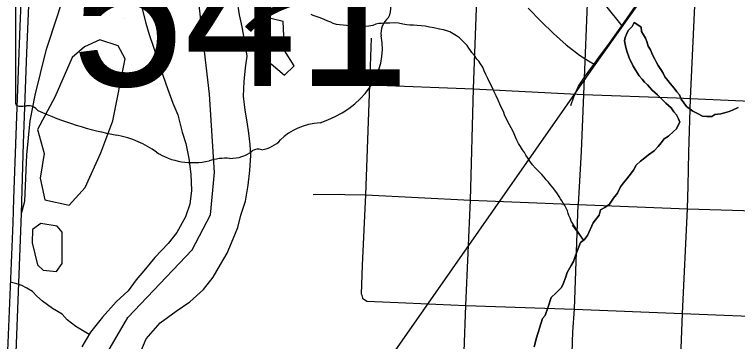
# Model space of a CAD drawing. Extents: x -6.1 to 38, y -7.7 to 22.
# Drawn here: x 4.534 to 5.163, y 17.872 to 18.156 of the extents above; entities that cross this region are included whole.
import ezdxf

# ---------------------------------------------------------------- set-up
doc = ezdxf.new("R2010")
doc.units = 0
for name, color, linetype in [('GM_X_City_Street', 7, 'Continuous'), ('GM_X_Corporation', 7, 'Continuous'), ('GM_X_County_Road', 7, 'Continuous'), ('GM_X_Interchange_Ramps', 7, 'Continuous'), ('GM_X_Major_Lake', 7, 'Continuous'), ('GM_X_Major_River', 7, 'Continuous'), ('GM_X_Minor_Lake', 7, 'Continuous'), ('GM_X_Minor_River', 7, 'Continuous'), ('GM_X_Rail_Line', 7, 'Continuous'), ('GM_X_State_Location', 7, 'Continuous'), ('GM_X_State_Route', 7, 'Continuous'), ('GM_X_State_Shield', 7, 'Continuous'), ('GM_X_Township_Road', 7, 'Continuous'), ('GM_X_Township_Road_Text', 7, 'Continuous')]:
    doc.layers.add(name, color=color, linetype=linetype)

msp = doc.modelspace()

# ---------------------------------------------------------------- linework, layer by layer
at = {"layer": 'GM_X_City_Street'}
for p, q in [((4.84341, 18.09497), (4.93348, 18.09162)), ((5.02141, 17.89979), (5.02453, 17.99091))]:
    msp.add_line(p, q, dxfattribs=at)
for points in [[(4.83989, 17.9993), (4.84341, 18.09497), (4.84472, 18.13563)], [(4.79409, 17.99954), (4.81807, 17.99978), (4.8217, 17.9997)], [(4.8217, 17.9997), (4.83989, 17.9993), (4.93077, 17.99475)], [(4.83605, 17.91297), (4.83701, 17.93815), (4.83989, 17.9993)], [(5.10534, 17.66144), (5.11061, 17.7751), (5.11517, 17.89595), (5.11949, 17.98707)], [(4.83605, 17.91297), (4.83701, 17.90938), (4.84061, 17.90674), (4.87466, 17.90531), (4.92693, 17.90314), (5.02141, 17.89979), (5.11517, 17.89595), (5.20269, 17.89259)], [(5.01685, 17.77917), (5.01997, 17.88013), (5.02141, 17.89979)]]:
    msp.add_lwpolyline(points, dxfattribs=at)
at = {"layer": 'GM_X_Corporation'}
msp.add_lwpolyline([(4.60731, 17.8487), (4.63294, 17.8926), (4.68874, 17.95153), (4.7049, 17.98191), (4.70819, 18.01869), (4.70397, 18.08682), (4.69232, 18.18696)], dxfattribs=at)
msp.add_lwpolyline([(4.60731, 17.8487), (4.63294, 17.8926), (4.68874, 17.95153), (4.7049, 17.98191), (4.70819, 18.01869), (4.70397, 18.08682), (4.69232, 18.18696)], dxfattribs=at)
at = {"layer": 'GM_X_County_Road'}
for p, q in [((4.93077, 17.99475), (5.02453, 17.99091)), ((5.02453, 17.99091), (5.11949, 17.98707)), ((5.11949, 17.98707), (5.20867, 17.98433))]:
    msp.add_line(p, q, dxfattribs=at)
for points in [[(4.9171, 17.61923), (4.91902, 17.66623), (4.91974, 17.70939), (4.92046, 17.71875), (4.92262, 17.78301), (4.92693, 17.90314), (4.93077, 17.99475), (4.93348, 18.09162), (4.93705, 18.18511)], [(5.11949, 17.98707), (5.12008, 18.00722), (5.12092, 18.03599), (5.12236, 18.08323), (5.12658, 18.17649)], [(4.93348, 18.09162), (5.02908, 18.08658), (5.10993, 18.08368), (5.12236, 18.08323), (5.21372, 18.07891), (5.24418, 18.07771), (5.31708, 18.0746), (5.32685, 18.07425)]]:
    msp.add_lwpolyline(points, dxfattribs=at)
at = {"layer": 'GM_X_Interchange_Ramps'}
msp.add_lwpolyline([(4.54023, 17.98299), (4.54334, 17.99379), (4.54502, 18.03398), (4.5479, 18.06357), (4.55221, 18.08614), (4.55682, 18.10495), (4.56221, 18.12599), (4.57207, 18.15598), (4.57747, 18.17374), (4.58165, 18.1896)], dxfattribs=at)
at = {"layer": 'GM_X_Major_Lake'}
for points in [[(5.16382, 18.07526), (5.1589, 18.07295), (5.15587, 18.07179), (5.15171, 18.07063), (5.14867, 18.06986), (5.14336, 18.06907), (5.14072, 18.06753), (5.13654, 18.06751), (5.13275, 18.06787), (5.12895, 18.06975), (5.12439, 18.072), (5.11868, 18.07615), (5.1141, 18.08258), (5.11257, 18.08637), (5.11029, 18.08902), (5.108, 18.09204), (5.10457, 18.0962), (5.10266, 18.09885), (5.09999, 18.10188), (5.09846, 18.10529), (5.09655, 18.10832), (5.09426, 18.11172), (5.09273, 18.11437), (5.0912, 18.1174), (5.08929, 18.12119), (5.08738, 18.12536), (5.08547, 18.12877), (5.08432, 18.13256), (5.08317, 18.13559), (5.08126, 18.13862), (5.07973, 18.14127), (5.07934, 18.14507), (5.07629, 18.14733), (5.07325, 18.14921), (5.07137, 18.14578), (5.06797, 18.14234), (5.06684, 18.13968)], [(5.06684, 18.13968), (5.06534, 18.13625), (5.06497, 18.13321), (5.06613, 18.12752), (5.06728, 18.12335), (5.06843, 18.12032), (5.0692, 18.11766), (5.07073, 18.11501), (5.07226, 18.11122), (5.07455, 18.10744), (5.07761, 18.10289), (5.08027, 18.09987), (5.08218, 18.09722), (5.08484, 18.09496), (5.08904, 18.09042), (5.0936, 18.08627), (5.10084, 18.07909), (5.10541, 18.07494), (5.1077, 18.07153), (5.10998, 18.06889), (5.11189, 18.06548), (5.11304, 18.06244), (5.11154, 18.05978), (5.11003, 18.05673), (5.10739, 18.05444), (5.10323, 18.05024), (5.09944, 18.04794), (5.0968, 18.0445), (5.09416, 18.04145), (5.09076, 18.03763), (5.08584, 18.03419), (5.08244, 18.03151), (5.07866, 18.02845), (5.07488, 18.02501), (5.07262, 18.02082), (5.06885, 18.01586), (5.06696, 18.01319), (5.06394, 18.00976), (5.0613, 18.00633), (5.05866, 18.00061), (5.05527, 17.99642), (5.05187, 17.99108), (5.04771, 17.9884), (5.04393, 17.9861), (5.04281, 17.98153), (5.03752, 17.97505), (5.03263, 17.96401), (5.02999, 17.96057), (5.02659, 17.9579), (5.02208, 17.94647), (5.02059, 17.94115), (5.01832, 17.93772), (5.01493, 17.93162), (5.01381, 17.92782), (5.01118, 17.92097), (5.00968, 17.9183), (5.00552, 17.9141), (5.00098, 17.9099), (4.99836, 17.9019), (4.99573, 17.89429), (4.99347, 17.89162), (4.98822, 17.87488), (4.98636, 17.8669)]]:
    msp.add_lwpolyline(points, dxfattribs=at)
at = {"layer": 'GM_X_Major_River'}
for points in [[(4.64405, 17.8631), (4.64889, 17.87413), (4.6609, 17.88786), (4.67483, 17.89819), (4.68688, 17.90623), (4.69853, 17.91693), (4.70716, 17.9276), (4.71352, 17.93864), (4.71912, 17.94854), (4.72433, 17.96109), (4.72843, 17.97097), (4.73101, 17.98161), (4.73509, 17.99377), (4.73764, 18.00781), (4.73907, 18.02034), (4.73974, 18.03361), (4.7393, 18.04309), (4.7381, 18.05294), (4.73652, 18.06279), (4.73494, 18.07302), (4.73335, 18.08514), (4.73402, 18.09804), (4.73508, 18.1098), (4.73653, 18.12005), (4.73455, 18.13255), (4.7322, 18.14543), (4.72986, 18.15603), (4.72788, 18.16967)], [(4.64472, 18.16343), (4.64859, 18.14867), (4.65131, 18.13882), (4.65478, 18.12861), (4.66018, 18.11234), (4.66365, 18.1025), (4.6675, 18.09191), (4.67212, 18.07905), (4.67635, 18.06884), (4.68023, 18.0537), (4.68332, 18.04386), (4.68605, 18.03098), (4.68766, 18.01734), (4.68813, 18.00294), (4.6867, 17.99117), (4.68299, 17.98015), (4.67551, 17.96645), (4.66801, 17.95692), (4.65637, 17.94471), (4.64811, 17.93479), (4.64023, 17.92526), (4.63311, 17.91574), (4.62258, 17.90618), (4.61095, 17.89284)], [(5.06684, 18.13968), (5.06797, 18.14234), (5.07137, 18.14578), (5.07325, 18.14921), (5.07629, 18.14733), (5.07934, 18.14507), (5.07973, 18.14127), (5.08126, 18.13862), (5.08317, 18.13559), (5.08432, 18.13256), (5.08547, 18.12877), (5.08738, 18.12536), (5.08929, 18.12119), (5.0912, 18.1174), (5.09273, 18.11437), (5.09426, 18.11172), (5.09655, 18.10832), (5.09846, 18.10529), (5.09999, 18.10188), (5.10266, 18.09885), (5.10457, 18.0962), (5.108, 18.09204), (5.11029, 18.08902), (5.11257, 18.08637), (5.1141, 18.08258), (5.11868, 18.07615), (5.12439, 18.072), (5.12895, 18.06975), (5.13275, 18.06787), (5.13654, 18.06751), (5.14072, 18.06753), (5.14336, 18.06907), (5.14867, 18.06986), (5.15171, 18.07063), (5.15587, 18.07179), (5.1589, 18.07295), (5.16382, 18.07526)], [(4.98636, 17.8669), (4.98822, 17.87488), (4.99347, 17.89162), (4.99573, 17.89429), (4.99836, 17.9019), (5.00098, 17.9099), (5.00552, 17.9141), (5.00968, 17.9183), (5.01118, 17.92097), (5.01381, 17.92782), (5.01493, 17.93162), (5.01832, 17.93772), (5.02059, 17.94115), (5.02208, 17.94647), (5.02659, 17.9579), (5.02999, 17.96057), (5.03263, 17.96401), (5.03752, 17.97505), (5.04281, 17.98153), (5.04393, 17.9861), (5.04771, 17.9884), (5.05187, 17.99108), (5.05527, 17.99642), (5.05866, 18.00061), (5.0613, 18.00633), (5.06394, 18.00976), (5.06696, 18.01319), (5.06885, 18.01586), (5.07262, 18.02082), (5.07488, 18.02501), (5.07866, 18.02845), (5.08244, 18.03151), (5.08584, 18.03419), (5.09076, 18.03763), (5.09416, 18.04145), (5.0968, 18.0445), (5.09944, 18.04794), (5.10323, 18.05024), (5.10739, 18.05444), (5.11003, 18.05673), (5.11154, 18.05978), (5.11304, 18.06244), (5.11189, 18.06548), (5.10998, 18.06889), (5.1077, 18.07153), (5.10541, 18.07494), (5.10084, 18.07909), (5.0936, 18.08627), (5.08904, 18.09042), (5.08484, 18.09496), (5.08218, 18.09722), (5.08027, 18.09987), (5.07761, 18.10289), (5.07455, 18.10744), (5.07226, 18.11122), (5.07073, 18.11501), (5.0692, 18.11766), (5.06843, 18.12032), (5.06728, 18.12335), (5.06613, 18.12752), (5.06497, 18.13321), (5.06534, 18.13625), (5.06684, 18.13968)], [(4.61095, 17.89284), (4.60036, 17.87985), (4.59283, 17.86695)]]:
    msp.add_lwpolyline(points, dxfattribs=at)
at = {"layer": 'GM_X_Minor_Lake'}
for points in [[(4.77754, 18.11152), (4.76915, 18.12479), (4.7679, 18.15021), (4.75237, 18.15397), (4.7437, 18.14598)], [(4.7437, 18.14598), (4.74722, 18.11904), (4.75747, 18.11337), (4.76924, 18.10353), (4.77754, 18.11152)], [(4.60858, 18.13424), (4.59526, 18.12798), (4.58435, 18.11884), (4.5694, 18.08429), (4.55443, 18.05618), (4.56019, 18.03536), (4.55652, 18.01374), (4.56076, 17.99481), (4.58194, 17.99035), (4.59585, 18.00557), (4.60927, 18.03593)], [(4.60927, 18.03593), (4.61985, 18.06366), (4.63059, 18.11759), (4.62449, 18.12896), (4.60858, 18.13424)], [(4.57145, 17.97212), (4.55708, 17.97433), (4.54993, 17.96899), (4.54961, 17.95762), (4.55423, 17.93831), (4.55917, 17.93379)], [(4.55917, 17.93379), (4.57089, 17.9327), (4.57577, 17.93954), (4.57563, 17.96683), (4.57145, 17.97212)]]:
    msp.add_lwpolyline(points, dxfattribs=at)
at = {"layer": 'GM_X_Minor_River'}
for points in [[(4.79677, 18.15449), (4.7941, 18.1552), (4.79218, 18.15631)], [(5.01918, 17.97291), (5.02909, 17.95986), (5.01836, 17.97632), (5.01755, 17.97897), (5.01637, 17.98123), (5.01596, 17.98312), (5.01515, 17.98539), (5.01398, 17.98765), (5.0128, 17.98991), (5.01162, 17.99217), (5.01044, 17.99405), (5.00927, 17.99593), (5.0081, 17.99781), (5.00654, 18.00007), (5.00498, 18.00232), (5.00225, 18.00607), (5.00031, 18.00832), (4.99876, 18.01019), (4.99682, 18.01244), (4.99488, 18.01469), (4.99294, 18.01693), (4.98752, 18.02254), (4.98481, 18.02553), (4.98248, 18.02853), (4.98052, 18.03192), (4.97897, 18.03379), (4.97779, 18.03605), (4.97622, 18.03831), (4.97427, 18.04132), (4.97271, 18.04395), (4.97113, 18.04696), (4.96995, 18.0496), (4.96876, 18.05224), (4.96757, 18.05489), (4.96639, 18.05752), (4.96482, 18.06016), (4.96325, 18.06279), (4.96207, 18.06543), (4.96088, 18.06807), (4.95967, 18.07186), (4.95772, 18.07486), (4.95652, 18.07826), (4.95494, 18.08166), (4.95335, 18.08543), (4.95139, 18.08882), (4.9498, 18.09297), (4.94783, 18.09674), (4.94586, 18.10051), (4.94428, 18.1039), (4.9427, 18.10729), (4.94151, 18.11032), (4.93956, 18.11332), (4.938, 18.11558), (4.93645, 18.11745), (4.93449, 18.12046), (4.93217, 18.12308), (4.93099, 18.12496), (4.92944, 18.12683), (4.92788, 18.12908), (4.92633, 18.13096), (4.92362, 18.13357), (4.9213, 18.13581), (4.91861, 18.13766), (4.91286, 18.14098), (4.91018, 18.14208), (4.9075, 18.14279), (4.90407, 18.14349), (4.89912, 18.14454), (4.89531, 18.14523), (4.8915, 18.14592), (4.88807, 18.14624), (4.88465, 18.14656), (4.88122, 18.14688), (4.87819, 18.14683), (4.87552, 18.14716), (4.87209, 18.14786), (4.86828, 18.14855), (4.86486, 18.14887), (4.86068, 18.14879), (4.85689, 18.14872), (4.85347, 18.14828), (4.8512, 18.14824), (4.84855, 18.14781), (4.84591, 18.14663), (4.8425, 18.14618), (4.83947, 18.14575), (4.83567, 18.14568), (4.83377, 18.14565), (4.83073, 18.14597), (4.82807, 18.14593), (4.8254, 18.14626), (4.82312, 18.1466), (4.82007, 18.14692), (4.81703, 18.14725), (4.81437, 18.14758), (4.81132, 18.14829), (4.8094, 18.14939), (4.80672, 18.15048), (4.80365, 18.15195), (4.80021, 18.15341), (4.79677, 18.15449)], [(4.59923, 17.87791), (4.58774, 17.88464), (4.58016, 17.89067), (4.5756, 17.89558), (4.56726, 17.90047), (4.56309, 17.90349), (4.55854, 17.90688), (4.55361, 17.91103), (4.54981, 17.91518), (4.54489, 17.91819), (4.54072, 17.92045), (4.53618, 17.92194), (4.53164, 17.92306)]]:
    msp.add_lwpolyline(points, dxfattribs=at)
at = {"layer": 'GM_X_Rail_Line'}
msp.add_lwpolyline([(4.164, 17.08105), (4.22288, 17.11422), (4.28514, 17.16362), (4.3773, 17.2385), (4.46626, 17.31066), (4.52352, 17.37506), (4.57967, 17.45347), (4.643, 17.54537), (5.03778, 18.11028), (5.18813, 18.32179), (5.2285, 18.37664), (5.2671, 18.40903), (5.31379, 18.44323), (5.44065, 18.5342), (5.77322, 18.77518), (5.85708, 18.83753), (5.92575, 18.89871), (5.97472, 18.97128), (6.00159, 19.04095), (6.01392, 19.09362), (6.04108, 19.2873)], dxfattribs=at)
at = {"layer": 'GM_X_State_Route'}
for p, q in [((5.02453, 17.99091), (5.11949, 17.98707)), ((5.11949, 17.98707), (5.20867, 17.98433))]:
    msp.add_line(p, q, dxfattribs=at)
for points in [[(4.52735, 17.83569), (4.53299, 17.97488), (4.53376, 17.99572), (4.53787, 18.10714), (4.53929, 18.146), (4.54084, 18.18694), (4.54106, 18.1924), (4.54233, 18.22417), (4.54516, 18.29584), (4.54646, 18.32037), (4.54863, 18.34926), (4.55254, 18.39204), (4.5558, 18.41853), (4.55711, 18.42714), (4.55909, 18.44016), (4.56231, 18.46261), (4.56731, 18.49583), (4.57274, 18.52059), (4.57947, 18.54187), (4.58781, 18.56492), (4.59315, 18.57922), (4.60184, 18.60028)], [(4.54023, 17.98299), (4.54217, 18.04416), (4.54515, 18.12298), (4.54754, 18.18503)], [(4.93705, 18.18511), (4.98052, 18.18239), (5.00973, 18.18093), (5.03305, 18.18039), (5.02908, 18.08658), (5.02716, 18.03695), (5.02453, 17.99091)], [(4.54082, 17.70012), (4.53713, 17.7219), (4.53452, 17.74448), (4.53322, 17.76424), (4.53322, 17.80246), (4.53455, 17.83208), (4.54023, 17.98299)]]:
    msp.add_lwpolyline(points, dxfattribs=at)
at = {"layer": 'GM_X_State_Shield'}
msp.add_line((4.53505, 18.28004), (4.53505, 18.07992), dxfattribs=at)
for centre, major_axis, start_param, end_param in [((4.82766, 18.16284), (0.03409, 0), 5.934695, 6.695948), ((4.87777, 18.13995), (0.0248, 0), 2.387724, 3.262537), ((4.76681, 18.12663), (0.08742, 0), 5.101752, 6.440018), ((4.53885, 18.07949), (0.00385, 0), 3.00124, 4.508301), ((4.53944, 18.09996), (0.0294, 0), 4.665946, 4.897461), ((4.54545, 18.06838), (0.0106, 0), 0.519207, 1.627899), ((4.67928, 18.24818), (0.2524, 0), 4.195997, 4.488961), ((4.80367, 18.02374), (0.04788, 0), 1.647645, 2.488434), ((4.60403, 17.99002), (0.07897, 0), 0.823519, 1.323587), ((4.743, 18.06053), (0.02824, 0), 4.937069, 5.64225), ((4.72206, 18.0524), (0.0267, 0), 4.691044, 5.507374), ((4.74621, 18.03302), (0.00752, 0), 1.147584, 2.315152), ((4.68944, 18.06739), (0.05011, 0), 4.026481, 4.996735), ((4.7184, 17.9982), (0.04118, 0), 1.495662, 1.94098)]:
    msp.add_ellipse(centre, major_axis=major_axis, ratio=0.8, start_param=start_param, end_param=end_param, dxfattribs=at)
at = {"layer": 'GM_X_Township_Road'}
for points in [[(5.0384, 18.11306), (5.04307, 18.11952), (5.05045, 18.12908), (5.06251, 18.1463), (5.07648, 18.1663), (5.083, 18.17563), (5.09494, 18.19203), (5.10418, 18.2047), (5.11342, 18.21737), (5.12612, 18.23572), (5.13487, 18.24865), (5.1436, 18.26159), (5.1573, 18.27934), (5.16812, 18.29552)], [(4.92678, 18.28229), (4.93404, 18.28111), (4.94202, 18.27874), (4.94839, 18.27599), (4.95437, 18.27325), (4.95986, 18.27013), (4.96498, 18.26639), (4.96997, 18.2614), (4.97535, 18.25494), (4.98435, 18.24415), (4.9945, 18.23109), (5.00781, 18.2139), (5.02012, 18.19863), (5.03243, 18.18335), (5.0483, 18.16391), (5.06251, 18.1463)], [(4.98097, 18.16172), (4.9925, 18.14997), (5.00315, 18.13976), (5.01402, 18.12978), (5.02577, 18.12091), (5.03358, 18.11583), (5.0384, 18.11306)], [(5.01825, 18.07689), (5.02075, 18.08464), (5.02494, 18.09386), (5.03003, 18.10157), (5.03546, 18.10909), (5.0384, 18.11306)]]:
    msp.add_lwpolyline(points, dxfattribs=at)

# ---------------------------------------------------------------- texts
at = {"layer": 'GM_X_State_Location'}
msp.add_text('541', height=0.000189, rotation=0.00001, dxfattribs=at).set_placement((4.62927, 18.1529))
at = {"layer": 'GM_X_State_Shield'}
msp.add_text('541', height=0.131836, dxfattribs=at).set_placement((4.58361, 18.09404))
at = {"layer": 'GM_X_Township_Road_Text'}
msp.add_text('7', height=0.05682, rotation=318.24694, dxfattribs=at).set_placement((4.72462, 18.15454))

doc.saveas('drawing.dxf')
